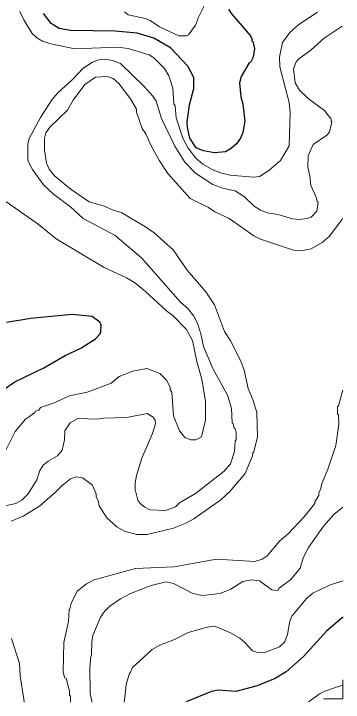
# Model space of a CAD drawing. Extents: x 447.8 to 473.9, y 7733.1 to 7760.8.
# Drawn here: x 472.882 to 473.931, y 7733.137 to 7735.329 of the extents above; entities that cross this region are included whole.
import ezdxf

# ---------------------------------------------------------------- set-up
doc = ezdxf.new("R2010")
doc.units = 0
doc.header["$LTSCALE"] = 0.032
for name, color, linetype, lineweight in [('1', 7, 'Continuous', 25), ('2', 7, 'Continuous', 13), ('63', 7, 'Continuous', 13)]:
    doc.layers.add(name, color=color, linetype=linetype, lineweight=lineweight)

msp = doc.modelspace()

# ---------------------------------------------------------------- linework, layer by layer
at = {"layer": '1'}
for points in [[(473.5659, 7735.3433), (473.5748, 7735.3284), (473.6354, 7735.2582), (473.64, 7735.2493), (473.6401, 7735.2427), (473.6433, 7735.2401), (473.6487, 7735.2179), (473.6448, 7735.1906), (473.6353, 7735.173), (473.6319, 7735.1723), (473.6061, 7735.1286), (473.6011, 7735.1092), (473.6047, 7735.0644), (473.6112, 7735.0408), (473.6175, 7734.987), (473.6112, 7734.9502), (473.6039, 7734.9322), (473.5913, 7734.9147), (473.5746, 7734.8996), (473.5563, 7734.8888), (473.5211, 7734.8857), (473.4865, 7734.892), (473.4629, 7734.9021), (473.4429, 7734.9322), (473.4349, 7734.9671), (473.434, 7734.985), (473.4413, 7735.0383), (473.4556, 7735.0905), (473.4556, 7735.1257), (473.4359, 7735.1621), (473.3814, 7735.2197), (473.3278, 7735.2511), (473.2745, 7735.2664), (473.2054, 7735.2728), (473.0633, 7735.2752), (473.0264, 7735.2816), (473.0012, 7735.2977), (472.977, 7735.33)], [(472.8486, 7734.1318), (472.8852, 7734.1572), (472.9782, 7734.2013), (473.0455, 7734.2406), (473.0952, 7734.2646), (473.1422, 7734.2942), (473.1555, 7734.3075), (473.159, 7734.315), (473.1606, 7734.3387), (473.1558, 7734.347), (473.1318, 7734.3654), (473.0685, 7734.3717), (472.9361, 7734.3584), (472.8592, 7734.3456)], [(473.9307, 7733.4075), (473.9279, 7733.4052), (473.8787, 7733.3641), (473.8043, 7733.2826), (473.7494, 7733.2338), (473.7148, 7733.2121), (473.6573, 7733.1886), (473.589, 7733.1712), (473.5326, 7733.175), (473.5121, 7733.1711), (473.4315, 7733.1377)]]:
    msp.add_lwpolyline(points, dxfattribs=at)
at = {"layer": '2'}
for points in [[(473.5124, 7735.4036), (473.4707, 7735.3181), (473.4607, 7735.2919), (473.4385, 7735.2613), (473.4318, 7735.2585), (473.4079, 7735.2585), (473.3461, 7735.2871), (473.3159, 7735.3074), (473.302, 7735.3136), (473.2467, 7735.3257), (473.2352, 7735.335)], [(473.8487, 7735.334), (473.7894, 7735.295), (473.7615, 7735.2694), (473.7372, 7735.237), (473.7281, 7735.1907), (473.7289, 7735.1594), (473.7585, 7735.0467), (473.7618, 7735.013), (473.7586, 7734.908), (473.7316, 7734.8619), (473.6943, 7734.8294), (473.6645, 7734.8111), (473.6452, 7734.808), (473.5708, 7734.8144), (473.5406, 7734.822), (473.5118, 7734.8335), (473.4841, 7734.8502), (473.4615, 7734.8694), (473.4379, 7734.9004), (473.4203, 7734.9324), (473.3996, 7734.9976), (473.3963, 7735.0352), (473.3916, 7735.0423), (473.3883, 7735.0921), (473.3754, 7735.1308), (473.3624, 7735.1545), (473.3285, 7735.1884), (473.3135, 7735.1975), (473.2468, 7735.2181), (473.2123, 7735.2223), (473.077, 7735.2168), (473.0005, 7735.2331), (472.9741, 7735.2418), (472.9553, 7735.2518), (472.9408, 7735.2655), (472.9146, 7735.309), (472.9019, 7735.3358)], [(473.9278, 7735.2889), (473.8703, 7735.2514), (473.8278, 7735.2126), (473.7894, 7735.1857), (473.7808, 7735.1752), (473.7732, 7735.1534), (473.7779, 7735.1092), (473.7922, 7735.0851), (473.8193, 7735.0591), (473.8727, 7735.0201), (473.8869, 7734.9991), (473.8915, 7734.9965), (473.8924, 7734.9867), (473.8949, 7734.9847), (473.8877, 7734.9517), (473.8789, 7734.9426), (473.8357, 7734.9127), (473.8197, 7734.8769), (473.818, 7734.8408), (473.8244, 7734.8119), (473.8279, 7734.7824), (473.8452, 7734.7445), (473.8485, 7734.7312), (473.8516, 7734.729), (473.847, 7734.7004), (473.8288, 7734.6816), (473.816, 7734.6765), (473.7919, 7734.6733), (473.7694, 7734.6754), (473.7231, 7734.6893), (473.6904, 7734.6948), (473.6675, 7734.7036), (473.647, 7734.716), (473.6162, 7734.746), (473.5871, 7734.7646), (473.5512, 7734.7726), (473.516, 7734.7849), (473.4609, 7734.8208), (473.4268, 7734.856), (473.3952, 7734.9071), (473.3529, 7734.995), (473.3355, 7735.0506), (473.3262, 7735.065), (473.2976, 7735.0967), (473.2218, 7735.17), (473.197, 7735.1803), (473.1725, 7735.1839), (473.1533, 7735.1816), (473.1332, 7735.1745), (473.1035, 7735.1556), (473.0699, 7735.1203), (473.0223, 7735.0767), (473.0033, 7735.0546), (472.9669, 7734.9982), (472.9313, 7734.9318), (472.9267, 7734.9136), (472.9271, 7734.8616), (472.9414, 7734.8324), (472.9767, 7734.7844), (473.0083, 7734.7539), (473.0623, 7734.7139), (473.1032, 7734.6771), (473.2049, 7734.6223), (473.2891, 7734.552), (473.4131, 7734.4105), (473.4373, 7734.3892), (473.4552, 7734.3656), (473.4667, 7734.3441), (473.4781, 7734.3101), (473.4866, 7734.2689), (473.5156, 7734.1997), (473.5636, 7734.112), (473.575, 7734.0719), (473.5776, 7734.0267), (473.5807, 7734.0244), (473.584, 7734.0091), (473.587, 7734.0077), (473.5904, 7733.9962), (473.5902, 7733.9733), (473.5872, 7733.9676), (473.5847, 7733.9347), (473.5726, 7733.8959), (473.5518, 7733.8724), (473.4607, 7733.8018), (473.41, 7733.7713), (473.3968, 7733.7591), (473.365, 7733.747), (473.3157, 7733.7491), (473.299, 7733.7576), (473.2846, 7733.7697), (473.2775, 7733.7802), (473.2713, 7733.8057), (473.2682, 7733.8094), (473.2682, 7733.8356), (473.2725, 7733.8591)], [(473.9287, 7734.6777), (473.9264, 7734.6731), (473.8859, 7734.6193), (473.8642, 7734.601), (473.8285, 7734.5804), (473.7976, 7734.5742), (473.7725, 7734.5764), (473.6672, 7734.6115), (473.6459, 7734.6218), (473.5679, 7734.6764), (473.5225, 7734.698), (473.5021, 7734.7117), (473.4441, 7734.741), (473.3727, 7734.8203), (473.3457, 7734.8603), (473.3194, 7734.9082), (473.3025, 7734.9466), (473.2908, 7734.9632), (473.2731, 7735.0149), (473.2729, 7735.0247), (473.2542, 7735.0575), (473.2168, 7735.1069), (473.199, 7735.1221), (473.1799, 7735.1293), (473.1423, 7735.1269), (473.1084, 7735.1035), (473.0713, 7735.0535), (473.0528, 7735.0214), (472.9971, 7734.9674), (472.9843, 7734.9495), (472.9795, 7734.9326), (472.9795, 7734.8945), (472.9861, 7734.8533), (472.9952, 7734.8337), (473.0114, 7734.813), (473.0648, 7734.7693), (473.122, 7734.7303), (473.1706, 7734.7164), (473.193, 7734.7053), (473.2259, 7734.6948), (473.3019, 7734.6504), (473.3293, 7734.6313), (473.3893, 7734.5776), (473.4339, 7734.5127), (473.4941, 7734.4432), (473.5211, 7734.4019), (473.5532, 7734.3172), (473.5713, 7734.2891), (473.6054, 7734.2222), (473.6157, 7734.1938), (473.628, 7734.1357), (473.6438, 7734.0976), (473.6559, 7734.0591), (473.6576, 7733.9815), (473.6465, 7733.9342), (473.6433, 7733.9307), (473.6425, 7733.9214), (473.6191, 7733.8653), (473.5702, 7733.8083), (473.5411, 7733.7814), (473.4551, 7733.7211), (473.4281, 7733.7064), (473.3905, 7733.6908), (473.3066, 7733.6704), (473.2742, 7733.6713), (473.235, 7733.6815), (473.2106, 7733.6951), (473.1785, 7733.7243), (473.154, 7733.7625), (473.151, 7733.7792), (473.1447, 7733.7907), (473.1446, 7733.8), (473.1319, 7733.8289), (473.1013, 7733.8509), (473.0809, 7733.854), (473.0632, 7733.8478), (473.0362, 7733.8273), (473.0138, 7733.8041), (472.9638, 7733.7612), (472.9119, 7733.7289), (472.874, 7733.7131)], [(473.4925, 7734.0345), (473.4925, 7734.094), (473.4813, 7734.1658), (473.4653, 7734.2216), (473.4512, 7734.2882), (473.4322, 7734.3232), (473.3886, 7734.3684), (473.3688, 7734.3826), (473.3015, 7734.445), (473.2668, 7734.4734), (473.2413, 7734.4883), (473.1704, 7734.5209), (473.0171, 7734.612), (472.9597, 7734.6586), (472.8467, 7734.7379)], [(472.8325, 7733.8927), (472.8862, 7733.9985), (472.9195, 7734.0376), (472.9324, 7734.0468), (472.9497, 7734.0594), (472.9518, 7734.0633), (472.9621, 7734.0667), (472.9669, 7734.0751), (473.0089, 7734.0892), (473.0593, 7734.112), (473.1155, 7734.1241), (473.1925, 7734.153), (473.2174, 7734.1736), (473.2609, 7734.1907), (473.3055, 7734.1995), (473.3476, 7734.183), (473.3696, 7734.1613), (473.38, 7734.1393), (473.3805, 7734.1314), (473.3859, 7734.1241), (473.3904, 7734.0488), (473.4093, 7734.0005), (473.4271, 7733.9795), (473.4457, 7733.9727), (473.4617, 7733.9727), (473.4796, 7733.9817), (473.4925, 7734.0345)], [(473.9295, 7734.1306), (473.9206, 7734.0962), (473.9172, 7734.0831), (473.9126, 7734.0773), (473.9126, 7734.0548), (473.9157, 7734.0517), (473.9173, 7734.0216), (473.9077, 7733.9542), (473.8825, 7733.8784), (473.8616, 7733.8303), (473.8595, 7733.8159), (473.8533, 7733.8048), (473.8531, 7733.7951), (473.8405, 7733.775), (473.8403, 7733.7692), (473.8069, 7733.7268), (473.7554, 7733.6728), (473.7285, 7733.6499), (473.6884, 7733.603), (473.6726, 7733.5922), (473.6501, 7733.5854), (473.5275, 7733.5919), (473.3931, 7733.5679), (473.2701, 7733.5631), (473.1385, 7733.5263), (473.1141, 7733.5136), (473.0837, 7733.4905), (473.0647, 7733.4511), (473.0612, 7733.4344), (473.0581, 7733.4321), (473.0564, 7733.3944), (473.0421, 7733.3271), (473.0397, 7733.2341), (473.0442, 7733.216), (473.0485, 7733.2139), (473.0596, 7733.1719), (473.0597, 7733.1594), (473.0628, 7733.1563), (473.063, 7733.1407), (473.063, 7733.1371)], [(473.3255, 7734.0442), (473.3066, 7734.0561), (473.2422, 7734.0436), (473.168, 7734.0416), (473.1481, 7734.0385), (473.0866, 7734.0399), (473.0614, 7734.0263), (473.0445, 7734.0006), (473.0437, 7733.9722), (473.0366, 7733.9397), (473.0215, 7733.9217), (472.9918, 7733.9042), (472.9754, 7733.8911), (472.9654, 7733.8746), (472.9559, 7733.8446), (472.9277, 7733.8), (472.9076, 7733.7804), (472.8889, 7733.7694), (472.8496, 7733.7611)], [(473.2725, 7733.8591), (473.2904, 7733.9138), (473.3241, 7733.9924), (473.333, 7734.0235), (473.3325, 7734.0345), (473.3255, 7734.0442)], [(473.9301, 7733.7576), (473.9011, 7733.7344), (473.8677, 7733.6979), (473.8208, 7733.6298), (473.8037, 7733.5969), (473.7935, 7733.564), (473.7641, 7733.5278), (473.7269, 7733.4998), (473.7223, 7733.4926), (473.7035, 7733.4946), (473.664, 7733.5238), (473.6394, 7733.527), (473.6109, 7733.5212), (473.5733, 7733.4973), (473.5397, 7733.4832), (473.4833, 7733.4766), (473.4524, 7733.4829), (473.3902, 7733.5148), (473.3675, 7733.5197), (473.3197, 7733.5086), (473.2539, 7733.4831), (473.2217, 7733.466), (473.1877, 7733.4423), (473.1709, 7733.4258), (473.1587, 7733.4082), (473.1336, 7733.3489), (473.1303, 7733.329), (473.1301, 7733.2874), (473.1271, 7733.2822), (473.1239, 7733.246), (473.1255, 7733.1648), (473.1303, 7733.1407), (473.131, 7733.1372)], [(473.9305, 7733.5238), (473.9231, 7733.5215), (473.887, 7733.5101), (473.8341, 7733.4837), (473.8153, 7733.4682), (473.7675, 7733.4107), (473.7615, 7733.395), (473.7538, 7733.353), (473.7443, 7733.3286), (473.7279, 7733.3136), (473.6785, 7733.2938), (473.6552, 7733.296), (473.6423, 7733.3007), (473.6172, 7733.3285), (473.6019, 7733.341), (473.574, 7733.3564), (473.5222, 7733.3788), (473.4993, 7733.3764), (473.4377, 7733.3591), (473.3934, 7733.3364), (473.3477, 7733.3187), (473.3224, 7733.3053), (473.2588, 7733.2468), (473.2536, 7733.2316), (473.2504, 7733.2293), (473.2401, 7733.1931), (473.2345, 7733.1439), (473.2338, 7733.1374)], [(472.9155, 7733.1369), (472.9139, 7733.1471), (472.9026, 7733.221), (472.9001, 7733.26), (472.8754, 7733.3399)], [(473.8201, 7733.1383), (473.8572, 7733.1648), (473.8723, 7733.1722), (473.9094, 7733.1848), (473.931, 7733.1912)]]:
    msp.add_lwpolyline(points, dxfattribs=at)
at = {"layer": '63'}
msp.add_lwpolyline([(473.8678, 7733.1472), (473.9294, 7733.1472), (473.9294, 7733.2079)], dxfattribs=at)

doc.saveas('drawing.dxf')
